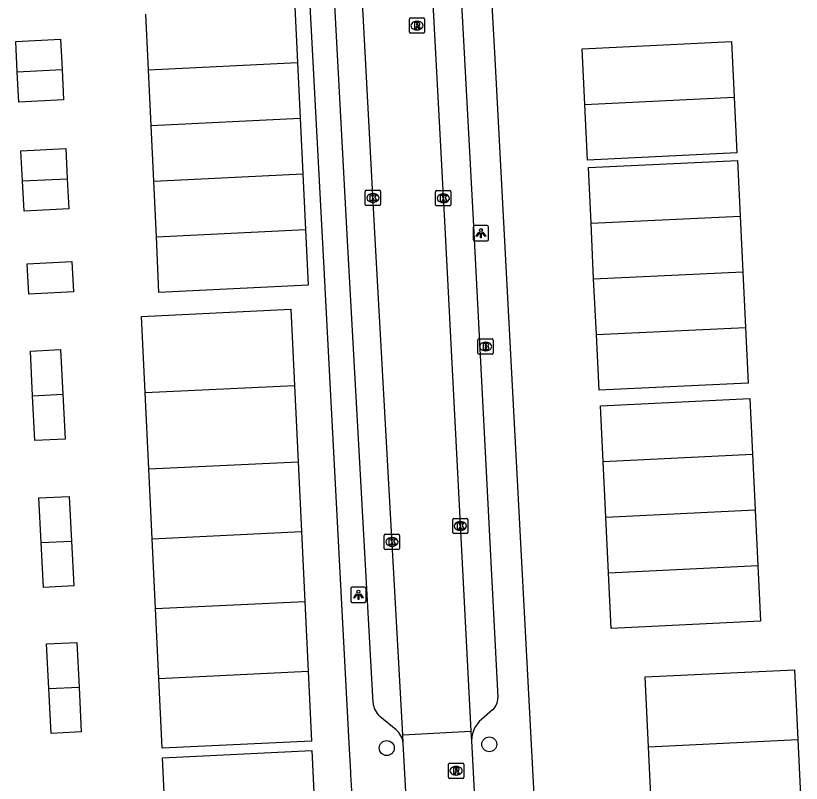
# Model space of a CAD drawing. Extents: x 158087 to 159494, y 382905 to 383981.
# Drawn here: x 158861.9 to 158913.3, y 383503.3 to 383553.5 of the extents above; entities that cross this region are included whole.
import ezdxf

# ---------------------------------------------------------------- set-up
doc = ezdxf.new("R2010")
doc.units = 0
for name, color, linetype in [('IMGEO_Boom', 7, 'Continuous'), ('IMGEO_Brandkraan', 7, 'Continuous'), ('IMGEO_Kolk', 7, 'Continuous'), ('IMGEO_Lichtpunt', 7, 'Continuous'), ('IMGEO_Pand_vergunning_verleend', 7, 'Continuous'), ('IMGEO_Rijbaan_lokaal_open', 7, 'Continuous'), ('IMGEO_Rioolput', 7, 'Continuous'), ('IMGEO_Voetpad_open', 7, 'Continuous')]:
    doc.layers.add(name, color=color, linetype=linetype)

msp = doc.modelspace()

# ---------------------------------------------------------------- linework, layer by layer
at = {"layer": 'IMGEO_Boom'}
for centre in [(158892.88, 383505.846), (158886.178, 383505.6)]:
    msp.add_circle(centre, 0.489, dxfattribs=at)
at = {"layer": 'IMGEO_Brandkraan'}
for p, q in [((158892.139, 383531.441), (158892.139, 383532.293)), ((158892.214, 383532.367), (158893.066, 383532.367)), ((158892.627, 383532.147), (158892.652, 383532.147)), ((158893.14, 383532.293), (158893.14, 383531.441)), ((158892.65, 383531.587), (158892.625, 383531.587)), ((158893.066, 383531.367), (158892.214, 383531.367))]:
    msp.add_line(p, q, dxfattribs=at)
for points in [[(158892.139, 383531.441), (158892.139, 383532.293)], [(158892.214, 383532.367), (158893.066, 383532.367)], [(158892.487, 383532.067), (158892.487, 383531.667), (158892.7, 383531.667)], [(158892.718, 383532.067), (158892.487, 383532.067)], [(158892.666, 383531.986), (158892.612, 383531.986), (158892.612, 383531.91)], [(158893.14, 383532.293), (158893.14, 383531.441)], [(158892.612, 383531.91), (158892.665, 383531.91)], [(158892.674, 383531.834), (158892.612, 383531.834), (158892.612, 383531.753)], [(158892.612, 383531.753), (158892.674, 383531.753)], [(158893.066, 383531.367), (158892.214, 383531.367)]]:
    msp.add_lwpolyline(points, dxfattribs=at)
for centre, radius, start, end in [((158892.216, 383532.291), 0.0765, 91.552, 178.448), ((158892.216, 383532.291), 0.0765, 91.552, 178.448), ((158892.667, 383531.948), 0.0379, 267.8285, 90.9355), ((158892.722, 383531.922), 0.145, 59.4692, 91.5367), ((158892.747, 383531.969), 0.0922, 285.5137, 58.1501), ((158893.064, 383532.291), 0.0765, 1.552, 88.448), ((158893.064, 383532.291), 0.0765, 1.552, 88.448), ((158892.675, 383531.793), 0.0404, 269.8759, 90.5077), ((158892.706, 383531.918), 0.251, 268.6676, 293.5347), ((158892.752, 383531.777), 0.105, 301.3115, 78.989), ((158892.216, 383531.443), 0.0765, 181.552, 268.448), ((158892.216, 383531.443), 0.0765, 181.552, 268.448), ((158893.064, 383531.443), 0.0765, 271.552, 358.448), ((158893.064, 383531.443), 0.0765, 271.552, 358.448)]:
    msp.add_arc(centre, radius, start, end, dxfattribs=at)
for centre, major_axis, ratio, start_param, end_param in [((158892.626, 383531.867), (-0.387, 0.002), 0.722429, 4.712389, 7.853982), ((158892.651, 383531.867), (-0.39, 0.002), 0.717154, 1.570796, 4.712389)]:
    msp.add_ellipse(centre, major_axis=major_axis, ratio=ratio, start_param=start_param, end_param=end_param, dxfattribs=at)
at = {"layer": 'IMGEO_Kolk'}
for p, q in [((158884.774, 383541.16), (158884.774, 383542.012)), ((158884.849, 383542.086), (158885.701, 383542.086)), ((158885.262, 383541.866), (158885.287, 383541.866)), ((158885.775, 383542.012), (158885.775, 383541.16)), ((158889.372, 383541.136), (158889.372, 383541.988)), ((158889.447, 383542.062), (158890.299, 383542.062)), ((158889.86, 383541.842), (158889.885, 383541.842)), ((158890.373, 383541.988), (158890.373, 383541.136)), ((158885.285, 383541.306), (158885.26, 383541.306)), ((158889.883, 383541.282), (158889.858, 383541.282)), ((158885.701, 383541.086), (158884.849, 383541.086)), ((158890.299, 383541.062), (158889.447, 383541.062)), ((158890.485, 383519.701), (158890.485, 383520.553)), ((158890.56, 383520.627), (158891.412, 383520.627)), ((158890.973, 383520.407), (158890.998, 383520.407)), ((158891.486, 383520.553), (158891.486, 383519.701)), ((158890.996, 383519.847), (158890.971, 383519.847)), ((158886.017, 383518.661), (158886.017, 383519.513)), ((158886.092, 383519.587), (158886.944, 383519.587)), ((158886.505, 383519.367), (158886.53, 383519.367)), ((158887.018, 383519.513), (158887.018, 383518.661)), ((158891.412, 383519.627), (158890.56, 383519.627)), ((158886.528, 383518.807), (158886.503, 383518.807)), ((158886.944, 383518.587), (158886.092, 383518.587))]:
    msp.add_line(p, q, dxfattribs=at)
for points in [[(158884.774, 383541.16), (158884.774, 383542.012)], [(158884.849, 383542.086), (158885.701, 383542.086)], [(158885.095, 383541.786), (158885.218, 383541.786), (158885.218, 383541.635), (158885.348, 383541.786), (158885.512, 383541.786), (158885.366, 383541.635), (158885.519, 383541.386), (158885.367, 383541.386), (158885.282, 383541.55), (158885.218, 383541.483), (158885.218, 383541.386), (158885.095, 383541.386), (158885.095, 383541.786)], [(158885.775, 383542.012), (158885.775, 383541.16)], [(158889.372, 383541.136), (158889.372, 383541.988)], [(158889.447, 383542.062), (158890.299, 383542.062)], [(158889.693, 383541.762), (158889.816, 383541.762), (158889.816, 383541.611), (158889.946, 383541.762), (158890.11, 383541.762), (158889.964, 383541.611), (158890.117, 383541.362), (158889.965, 383541.362), (158889.88, 383541.526), (158889.816, 383541.459), (158889.816, 383541.362), (158889.693, 383541.362), (158889.693, 383541.762)], [(158890.373, 383541.988), (158890.373, 383541.136)], [(158885.701, 383541.086), (158884.849, 383541.086)], [(158890.299, 383541.062), (158889.447, 383541.062)], [(158890.485, 383519.701), (158890.485, 383520.553)], [(158890.56, 383520.627), (158891.412, 383520.627)], [(158890.806, 383520.327), (158890.929, 383520.327), (158890.929, 383520.176), (158891.059, 383520.327), (158891.223, 383520.327), (158891.077, 383520.176), (158891.23, 383519.927), (158891.078, 383519.927), (158890.993, 383520.091), (158890.929, 383520.024), (158890.929, 383519.927), (158890.806, 383519.927), (158890.806, 383520.327)], [(158891.486, 383520.553), (158891.486, 383519.701)], [(158886.017, 383518.661), (158886.017, 383519.513)], [(158886.092, 383519.587), (158886.944, 383519.587)], [(158886.338, 383519.287), (158886.461, 383519.287), (158886.461, 383519.136), (158886.591, 383519.287), (158886.755, 383519.287), (158886.609, 383519.136), (158886.762, 383518.887), (158886.61, 383518.887), (158886.525, 383519.051), (158886.461, 383518.984), (158886.461, 383518.887), (158886.338, 383518.887), (158886.338, 383519.287)], [(158887.018, 383519.513), (158887.018, 383518.661)], [(158891.412, 383519.627), (158890.56, 383519.627)], [(158886.944, 383518.587), (158886.092, 383518.587)]]:
    msp.add_lwpolyline(points, dxfattribs=at)
for centre, start, end in [((158884.851, 383542.01), 91.552, 178.448), ((158884.851, 383542.01), 91.552, 178.448), ((158885.699, 383542.01), 1.552, 88.448), ((158885.699, 383542.01), 1.552, 88.448), ((158889.449, 383541.986), 91.552, 178.448), ((158889.449, 383541.986), 91.552, 178.448), ((158890.297, 383541.986), 1.552, 88.448), ((158890.297, 383541.986), 1.552, 88.448), ((158884.851, 383541.162), 181.552, 268.448), ((158884.851, 383541.162), 181.552, 268.448), ((158885.699, 383541.162), 271.552, 358.448), ((158885.699, 383541.162), 271.552, 358.448), ((158889.449, 383541.138), 181.552, 268.448), ((158889.449, 383541.138), 181.552, 268.448), ((158890.297, 383541.138), 271.552, 358.448), ((158890.297, 383541.138), 271.552, 358.448), ((158890.562, 383520.551), 91.552, 178.448), ((158890.562, 383520.551), 91.552, 178.448), ((158891.41, 383520.551), 1.552, 88.448), ((158891.41, 383520.551), 1.552, 88.448), ((158890.562, 383519.703), 181.552, 268.448), ((158890.562, 383519.703), 181.552, 268.448), ((158891.41, 383519.703), 271.552, 358.448), ((158891.41, 383519.703), 271.552, 358.448), ((158886.094, 383519.511), 91.552, 178.448), ((158886.094, 383519.511), 91.552, 178.448), ((158886.942, 383519.511), 1.552, 88.448), ((158886.942, 383519.511), 1.552, 88.448), ((158886.094, 383518.663), 181.552, 268.448), ((158886.094, 383518.663), 181.552, 268.448), ((158886.942, 383518.663), 271.552, 358.448), ((158886.942, 383518.663), 271.552, 358.448)]:
    msp.add_arc(centre, 0.0765, start, end, dxfattribs=at)
for centre, major_axis, ratio, start_param, end_param in [((158885.261, 383541.586), (-0.387, 0.002), 0.722429, 4.712389, 7.853982), ((158885.286, 383541.586), (-0.39, 0.002), 0.717154, 1.570796, 4.712389), ((158889.859, 383541.562), (-0.387, 0.002), 0.722429, 4.712389, 7.853982), ((158889.884, 383541.562), (-0.39, 0.002), 0.717154, 1.570796, 4.712389), ((158890.972, 383520.127), (-0.387, 0.002), 0.722429, 4.712389, 7.853982), ((158890.997, 383520.127), (-0.39, 0.002), 0.717154, 1.570796, 4.712389), ((158886.504, 383519.087), (-0.387, 0.002), 0.722429, 4.712389, 7.853982), ((158886.529, 383519.087), (-0.39, 0.002), 0.717154, 1.570796, 4.712389)]:
    msp.add_ellipse(centre, major_axis=major_axis, ratio=ratio, start_param=start_param, end_param=end_param, dxfattribs=at)
at = {"layer": 'IMGEO_Lichtpunt'}
for p, q in [((158891.831, 383539.684), (158891.831, 383538.877)), ((158891.831, 383539.684), (158891.831, 383538.877)), ((158892.733, 383539.779), (158891.925, 383539.779)), ((158892.733, 383539.779), (158891.925, 383539.779)), ((158892.827, 383538.877), (158892.827, 383539.684)), ((158892.827, 383538.877), (158892.827, 383539.684)), ((158891.925, 383538.783), (158892.733, 383538.783)), ((158891.925, 383538.783), (158892.733, 383538.783)), ((158884.73, 383516.126), (158883.922, 383516.126)), ((158884.73, 383516.126), (158883.922, 383516.126)), ((158883.828, 383516.031), (158883.828, 383515.224)), ((158883.828, 383516.031), (158883.828, 383515.224)), ((158884.824, 383515.224), (158884.824, 383516.031)), ((158884.824, 383515.224), (158884.824, 383516.031)), ((158883.922, 383515.13), (158884.73, 383515.13)), ((158883.922, 383515.13), (158884.73, 383515.13))]:
    msp.add_line(p, q, dxfattribs=at)
for points in [[(158892.205, 383539.348), (158892.244, 383539.32), (158892.056, 383539.058), (158892.018, 383539.085), (158892.205, 383539.348)], [(158892.307, 383539.3), (158892.354, 383539.3), (158892.354, 383538.978), (158892.307, 383538.978), (158892.307, 383539.3)], [(158892.417, 383539.32), (158892.455, 383539.347), (158892.642, 383539.085), (158892.603, 383539.057), (158892.417, 383539.32)], [(158884.202, 383515.695), (158884.241, 383515.667), (158884.053, 383515.405), (158884.015, 383515.432), (158884.202, 383515.695)], [(158884.304, 383515.647), (158884.351, 383515.647), (158884.351, 383515.325), (158884.304, 383515.325), (158884.304, 383515.647)], [(158884.414, 383515.667), (158884.452, 383515.694), (158884.639, 383515.432), (158884.6, 383515.404), (158884.414, 383515.667)]]:
    msp.add_lwpolyline(points, dxfattribs=at)
for centre in [(158892.33, 383539.482), (158884.327, 383515.829)]:
    msp.add_circle(centre, 0.0994, dxfattribs=at)
for centre, start, end in [((158891.925, 383539.684), 90, 180), ((158891.925, 383539.684), 90, 180), ((158892.733, 383539.684), 0, 90), ((158892.733, 383539.684), 0, 90), ((158891.925, 383538.877), 180, 270), ((158891.925, 383538.877), 180, 270), ((158892.733, 383538.877), 270, 0), ((158892.733, 383538.877), 270, 360), ((158883.922, 383516.031), 90, 180), ((158883.922, 383516.031), 90, 180), ((158884.73, 383516.031), 0, 90), ((158884.73, 383516.031), 0, 90), ((158883.922, 383515.224), 180, 270), ((158883.922, 383515.224), 180, 270), ((158884.73, 383515.224), 270, 0), ((158884.73, 383515.224), 270, 360)]:
    msp.add_arc(centre, 0.0946, start, end, dxfattribs=at)
at = {"layer": 'IMGEO_Pand_vergunning_verleend'}
for points in [[(158880.178, 383554.08), (158880.352, 383550.439)], [(158870.594, 383549.972), (158870.42, 383553.613)], [(158862.027, 383549.837), (158861.926, 383551.817), (158864.854, 383551.966), (158864.954, 383549.986)], [(158899.123, 383547.7), (158898.949, 383551.341), (158908.707, 383551.808), (158908.881, 383548.167)], [(158862.027, 383549.837), (158864.954, 383549.986)], [(158864.954, 383549.986), (158865.055, 383548.007), (158862.128, 383547.858), (158862.027, 383549.837)], [(158870.594, 383549.972), (158880.352, 383550.439)], [(158870.769, 383546.331), (158870.594, 383549.972)], [(158880.352, 383550.439), (158880.527, 383546.798)], [(158899.123, 383547.7), (158908.881, 383548.167)], [(158908.881, 383548.167), (158909.055, 383544.526), (158899.297, 383544.059), (158899.123, 383547.7)], [(158870.769, 383546.331), (158880.527, 383546.798)], [(158880.527, 383546.798), (158880.701, 383543.157)], [(158870.943, 383542.69), (158870.769, 383546.331)], [(158862.369, 383542.694), (158862.269, 383544.674), (158865.196, 383544.823), (158865.297, 383542.843)], [(158899.526, 383539.932), (158899.352, 383543.573), (158909.11, 383544.04), (158909.284, 383540.399)], [(158862.369, 383542.694), (158865.297, 383542.843)], [(158865.297, 383542.843), (158865.398, 383540.863), (158862.47, 383540.714), (158862.369, 383542.694)], [(158870.943, 383542.69), (158880.701, 383543.157)], [(158880.701, 383543.157), (158880.875, 383539.516)], [(158871.117, 383539.049), (158870.943, 383542.69)], [(158899.526, 383539.932), (158909.284, 383540.399)], [(158909.284, 383540.399), (158909.458, 383536.758)], [(158899.7, 383536.291), (158899.526, 383539.932)], [(158871.117, 383539.049), (158880.875, 383539.516)], [(158880.875, 383539.516), (158881.049, 383535.875), (158871.291, 383535.408), (158871.117, 383539.049)], [(158862.677, 383537.271), (158865.604, 383537.42), (158865.705, 383535.44), (158862.778, 383535.291), (158862.677, 383537.271)], [(158899.7, 383536.291), (158909.458, 383536.758)], [(158909.458, 383536.758), (158909.632, 383533.117)], [(158899.875, 383532.65), (158899.7, 383536.291)], [(158870.382, 383528.853), (158870.143, 383533.84), (158879.901, 383534.307), (158880.14, 383529.32)], [(158899.875, 383532.65), (158909.632, 383533.117)], [(158909.632, 383533.117), (158909.807, 383529.476), (158900.049, 383529.009), (158899.875, 383532.65)], [(158863.032, 383528.641), (158862.883, 383531.569), (158864.863, 383531.67), (158865.012, 383528.742)], [(158870.382, 383528.853), (158880.14, 383529.32)], [(158880.14, 383529.32), (158880.378, 383524.333)], [(158863.032, 383528.641), (158865.012, 383528.742)], [(158865.012, 383528.742), (158865.161, 383525.815), (158863.181, 383525.714), (158863.032, 383528.641)], [(158870.621, 383523.866), (158870.382, 383528.853)], [(158900.328, 383524.356), (158900.154, 383527.997), (158909.912, 383528.464), (158910.086, 383524.823)], [(158900.328, 383524.356), (158910.086, 383524.823)], [(158910.086, 383524.823), (158910.26, 383521.182)], [(158870.621, 383523.866), (158880.378, 383524.333)], [(158880.378, 383524.333), (158880.597, 383519.763)], [(158900.502, 383520.715), (158900.328, 383524.356)], [(158870.839, 383519.296), (158870.621, 383523.866)], [(158863.587, 383519.038), (158863.438, 383521.965), (158865.418, 383522.066), (158865.567, 383519.138)], [(158900.502, 383520.715), (158910.26, 383521.182)], [(158900.677, 383517.074), (158900.502, 383520.715)], [(158910.26, 383521.182), (158910.434, 383517.541)], [(158870.839, 383519.296), (158880.597, 383519.763)], [(158880.597, 383519.763), (158880.816, 383515.194)], [(158871.058, 383514.727), (158870.839, 383519.296)], [(158863.587, 383519.038), (158865.567, 383519.138)], [(158865.567, 383519.138), (158865.716, 383516.211), (158863.736, 383516.11), (158863.587, 383519.038)], [(158900.677, 383517.074), (158910.434, 383517.541)], [(158910.434, 383517.541), (158910.609, 383513.899), (158900.851, 383513.433), (158900.677, 383517.074)], [(158871.058, 383514.727), (158880.816, 383515.194)], [(158880.816, 383515.194), (158881.034, 383510.624)], [(158871.276, 383510.158), (158871.058, 383514.727)], [(158864.085, 383509.488), (158863.936, 383512.416), (158865.916, 383512.517), (158866.065, 383509.589)], [(158871.276, 383510.158), (158881.034, 383510.624)], [(158881.034, 383510.624), (158881.253, 383506.055), (158871.495, 383505.588), (158871.276, 383510.158)], [(158903.293, 383505.689), (158903.074, 383510.259), (158912.832, 383510.725), (158913.051, 383506.156)], [(158864.085, 383509.488), (158866.065, 383509.589)], [(158866.065, 383509.589), (158866.214, 383506.662), (158864.234, 383506.561), (158864.085, 383509.488)], [(158903.293, 383505.689), (158913.051, 383506.156)], [(158913.051, 383506.156), (158913.27, 383501.587), (158903.512, 383501.12), (158903.293, 383505.689)], [(158871.746, 383500.397), (158871.527, 383504.966), (158881.285, 383505.433), (158881.504, 383500.864)]]:
    msp.add_lwpolyline(points, dxfattribs=at)
at = {"layer": 'IMGEO_Rijbaan_lokaal_open'}
for points in [[(158888.028, 383575.857), (158889.953, 383540.056), (158891.68, 383506.699)], [(158887.22, 383506.46), (158885.399, 383539.295), (158883.456, 383575.61)], [(158887.22, 383506.46), (158891.68, 383506.699)], [(158887.25, 383505.925), (158887.22, 383506.46)], [(158891.68, 383506.699), (158891.712, 383506.084)], [(158887.531, 383500.746), (158887.25, 383505.925)], [(158891.712, 383506.084), (158891.971, 383501.093), (158891.983, 383500.937)]]:
    msp.add_lwpolyline(points, dxfattribs=at)
at = {"layer": 'IMGEO_Rioolput'}
for p, q in [((158887.653, 383552.435), (158887.653, 383553.287)), ((158887.728, 383553.361), (158888.58, 383553.361)), ((158888.141, 383553.141), (158888.166, 383553.141)), ((158888.654, 383553.287), (158888.654, 383552.435)), ((158888.164, 383552.581), (158888.139, 383552.581)), ((158888.58, 383552.361), (158887.728, 383552.361)), ((158890.209, 383503.691), (158890.209, 383504.543)), ((158890.284, 383504.617), (158891.136, 383504.617)), ((158890.697, 383504.397), (158890.722, 383504.397)), ((158891.21, 383504.543), (158891.21, 383503.691)), ((158890.72, 383503.837), (158890.695, 383503.837)), ((158891.136, 383503.617), (158890.284, 383503.617))]:
    msp.add_line(p, q, dxfattribs=at)
for points in [[(158887.653, 383552.435), (158887.653, 383553.287)], [(158887.728, 383553.361), (158888.58, 383553.361)], [(158888.242, 383553.059), (158887.99, 383553.061), (158887.99, 383552.661)], [(158888.654, 383553.287), (158888.654, 383552.435)], [(158887.99, 383552.661), (158888.114, 383552.661), (158888.114, 383552.823), (158888.125, 383552.823)], [(158888.168, 383552.98), (158888.114, 383552.98), (158888.114, 383552.899)], [(158888.114, 383552.899), (158888.166, 383552.899)], [(158888.172, 383552.794), (158888.243, 383552.661), (158888.383, 383552.661), (158888.318, 383552.787)], [(158888.58, 383552.361), (158887.728, 383552.361)], [(158890.209, 383503.691), (158890.209, 383504.543)], [(158890.284, 383504.617), (158891.136, 383504.617)], [(158890.798, 383504.315), (158890.546, 383504.317), (158890.546, 383503.917)], [(158891.21, 383504.543), (158891.21, 383503.691)], [(158890.546, 383503.917), (158890.67, 383503.917), (158890.67, 383504.079), (158890.681, 383504.079)], [(158890.724, 383504.236), (158890.67, 383504.236), (158890.67, 383504.155)], [(158890.67, 383504.155), (158890.722, 383504.155)], [(158890.728, 383504.05), (158890.799, 383503.917), (158890.939, 383503.917), (158890.874, 383504.043)], [(158891.136, 383503.617), (158890.284, 383503.617)]]:
    msp.add_lwpolyline(points, dxfattribs=at)
for centre, radius, start, end in [((158887.73, 383553.285), 0.0765, 91.552, 178.448), ((158887.73, 383553.285), 0.0765, 91.552, 178.448), ((158888.241, 383552.949), 0.109, 350.3612, 89.416), ((158888.578, 383553.285), 0.0765, 1.552, 88.448), ((158888.578, 383553.285), 0.0765, 1.552, 88.448), ((158888.124, 383552.77), 0.0533, 26.0293, 88.6989), ((158888.15, 383553.088), 0.19, 274.7715, 282.9687), ((158888.174, 383552.884), 0.0964, 77.0061, 93.1865), ((158888.188, 383552.941), 0.0378, 276.6634, 79.6772), ((158888.239, 383552.949), 0.112, 277.5842, 350.9817), ((158888.223, 383552.734), 0.108, 29.5134, 73.7905), ((158887.73, 383552.437), 0.0765, 181.552, 268.448), ((158887.73, 383552.437), 0.0765, 181.552, 268.448), ((158888.578, 383552.437), 0.0765, 271.552, 358.448), ((158888.578, 383552.437), 0.0765, 271.552, 358.448), ((158890.286, 383504.541), 0.0765, 91.552, 178.448), ((158890.286, 383504.541), 0.0765, 91.552, 178.448), ((158890.797, 383504.205), 0.109, 350.3612, 89.416), ((158891.134, 383504.541), 0.0765, 1.552, 88.448), ((158891.134, 383504.541), 0.0765, 1.552, 88.448), ((158890.68, 383504.026), 0.0533, 26.0293, 88.6989), ((158890.706, 383504.344), 0.19, 274.7715, 282.9687), ((158890.73, 383504.14), 0.0964, 77.0061, 93.1865), ((158890.744, 383504.197), 0.0378, 276.6634, 79.6772), ((158890.795, 383504.205), 0.112, 277.5842, 350.9817), ((158890.779, 383503.99), 0.108, 29.5134, 73.7905), ((158890.286, 383503.693), 0.0765, 181.552, 268.448), ((158890.286, 383503.693), 0.0765, 181.552, 268.448), ((158891.134, 383503.693), 0.0765, 271.552, 358.448), ((158891.134, 383503.693), 0.0765, 271.552, 358.448)]:
    msp.add_arc(centre, radius, start, end, dxfattribs=at)
for centre, major_axis, ratio, start_param, end_param in [((158888.14, 383552.861), (-0.387, 0.002), 0.722429, 4.712389, 7.853982), ((158888.165, 383552.861), (-0.39, 0.002), 0.717154, 1.570796, 4.712389), ((158890.696, 383504.117), (-0.387, 0.002), 0.722429, 4.712389, 7.853982), ((158890.721, 383504.117), (-0.39, 0.002), 0.717154, 1.570796, 4.712389)]:
    msp.add_ellipse(centre, major_axis=major_axis, ratio=ratio, start_param=start_param, end_param=end_param, dxfattribs=at)
at = {"layer": 'IMGEO_Voetpad_open'}
for points in [[(158900.97, 383402.538), (158898.201, 383456.346), (158898.118, 383457.958), (158896.02, 383498.745), (158895.992, 383499.286), (158895.955, 383500), (158895.951, 383500.075), (158895.929, 383500.485), (158893.243, 383551.098), (158893.141, 383553.024), (158891.977, 383574.95), (158891.907, 383576.278), (158889.705, 383617.76)], [(158878.256, 383608.628), (158879.684, 383581.716), (158879.799, 383579.552), (158879.885, 383577.94), (158881.95, 383539.012), (158882.058, 383536.986), (158882.148, 383535.285), (158883.706, 383505.925), (158883.807, 383504.022), (158883.815, 383503.876), (158883.907, 383502.126), (158884.02, 383500), (158886.122, 383461.402), (158886.228, 383459.447), (158888.966, 383409.167), (158889.313, 383402.728), (158887.866, 383402.627), (158888.148, 383396.98)], [(158890.013, 383573.712), (158891.817, 383540.154), (158893.435, 383508.904)], [(158885.281, 383508.569), (158883.583, 383539.196), (158881.764, 383573.28)], [(158893.09, 383508.096), (158892.37, 383507.475)], [(158886.786, 383506.799), (158885.731, 383507.676)]]:
    msp.add_lwpolyline(points, dxfattribs=at)
for centre, radius, start, end in [((158892.437, 383508.853), 1, 310.8092, 2.9477), ((158886.533, 383508.64), 1.254, 183.249, 230.2398), ((158893.613, 383506.036), 1.902, 130.8175, 178.5503), ((158885.953, 383505.796), 1.304, 5.6609, 50.266)]:
    msp.add_arc(centre, radius, start, end, dxfattribs=at)

doc.saveas('drawing.dxf')
